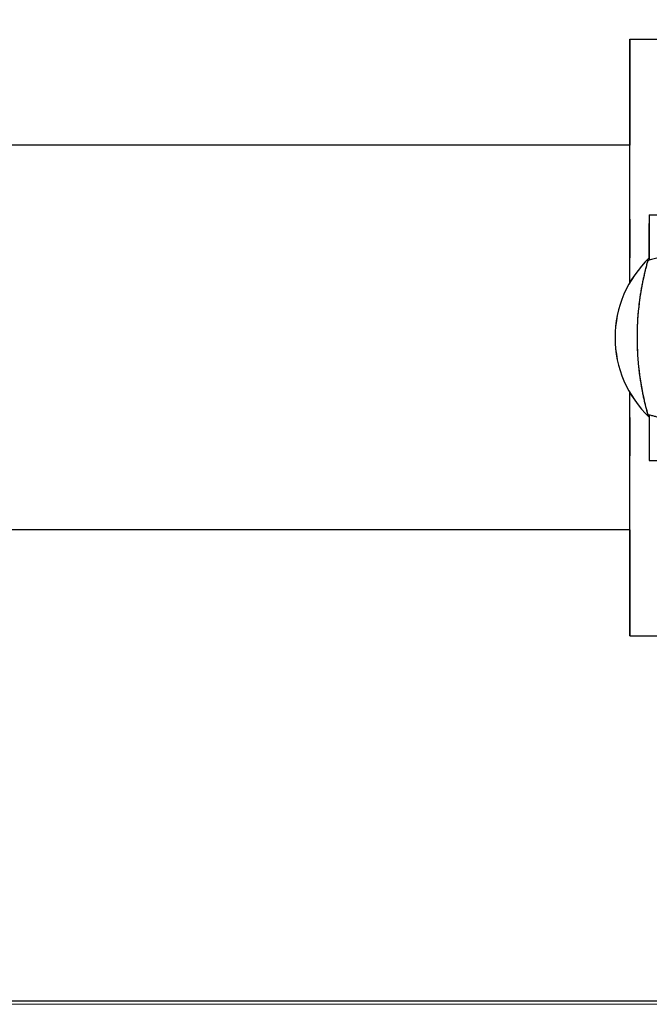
# Model space of a CAD drawing. Extents: x -89225 to 110569, y 13360 to 87647.
# Tile 343 of 478: x 40934 to 41293, y 84238 to 84799. Entities that reach past the tile are written whole.
import ezdxf

# ---------------------------------------------------------------- set-up
doc = ezdxf.new("R2010")
doc.units = 0
doc.layers.add('Beluchtingstank', color=253, linetype='Continuous')
doc.layers.add('Iv-Lines 035', color=4, linetype='Continuous')

# ---------------------------------------------------------------- blocks, each defined once
blk = doc.blocks.new('Leidingwerk beluchtingsinstallatie')
for p, q in [((1288603.07, -919445.97), (1288627.07, -919445.97)), ((1288603.07, -919506.43), (1288130.8, -919506.43)), ((1288614.14, -919545.97), (1288614.13, -919545.97)), ((1288614.13, -919545.97), (1288614.13, -919571.86)), ((1288614.14, -919545.97), (1288632.25, -919545.97)), ((1288614.14, -919545.97), (1288614.14, -919571.86)), ((1288614.13, -919550.97), (1288614.12, -919550.97)), ((1288614.12, -919570.62), (1288614.12, -919550.97)), ((1288613.27, -919572.1), (1288613.26, -919572.1)), ((1288614.14, -919571.86), (1288614.13, -919571.86)), ((1288613.27, -919659.84), (1288613.26, -919659.84)), ((1288614.14, -919660.09), (1288614.13, -919660.09)), ((1288614.13, -919660.09), (1288614.13, -919685.97)), ((1288614.14, -919660.09), (1288614.14, -919685.97)), ((1288614.14, -919685.97), (1288614.13, -919685.97)), ((1288614.14, -919685.97), (1288639.73, -919685.97)), ((1288603.07, -919725.51), (1288130.8, -919725.51)), ((1288603.07, -919785.97), (1288627.07, -919785.97))]:
    blk.add_line(p, q)
for centre, start, end in [((1288657.12, -919615.97), 133.4563, 226.5437), ((1288657.12, -919615.97), 133.4562, 226.5438), ((1288657.12, -919615.97), 133.4544, 226.5456), ((1288657.12, -919615.97), 133.4579, 226.5421), ((1288657.12, -919615.97), 133.4578, 226.5422), ((1288657.13, -919615.97), 133.4626, 226.5374)]:
    blk.add_arc(centre, 62.5, start, end)
for major_axis, start_param, end_param in [((0, 170), 4.898391, 7.153805), ((0, 109.55), 5.003264, 6.296697), ((0, -170), 5.412566, 7.66798), ((0, -109.55), 6.269674, 7.563107)]:
    blk.add_ellipse((1288603.07, -919615.97), major_axis=major_axis, ratio=0.000191, start_param=start_param, end_param=end_param)
for centre in [(1288603.06, -919479.7), (1288603.08, -919479.7), (1288603.1, -919559.53), (1288603.1, -919672.42), (1288603.06, -919752.25), (1288603.08, -919752.25)]:
    blk.add_ellipse(centre, major_axis=(0, -11), ratio=0.000191)
for points, knots in [([(1288683.27, -919568.12), (1288665.99, -919565.26), (1288648.34, -919565.28), (1288625.12, -919569.09), (1288619.12, -919570.44), (1288613.27, -919572.1)], [-47.47566, -47.47566, -47.47566, -47.47566, -42.243994, -42.243994, -40.379131, -40.379131, -40.379131, -40.379131]), ([(1288613.27, -919572.1), (1288612.61, -919574.44), (1288611.99, -919576.82), (1288608.79, -919590.36), (1288607.29, -919602.18), (1288607.01, -919626.7), (1288608.37, -919639.01), (1288611.63, -919653.74), (1288612.42, -919656.83), (1288613.27, -919659.84)], [-36.161846, -36.161846, -36.161846, -36.161846, -35.377136, -35.377136, -31.778536, -31.778536, -28.034558, -28.034558, -27.008419, -27.008419, -27.008419, -27.008419]), ([(1288613.26, -919572.1), (1288613.15, -919572.49), (1288613.04, -919572.87), (1288612.93, -919573.26), (1288612.83, -919573.65), (1288612.72, -919574.04), (1288612.61, -919574.43), (1288612.51, -919574.82), (1288612.41, -919575.21), (1288612.3, -919575.6), (1288612.2, -919576), (1288612.1, -919576.39), (1288612, -919576.79), (1288611.95, -919576.99), (1288611.9, -919577.19), (1288611.85, -919577.39), (1288611.8, -919577.59), (1288611.75, -919577.79), (1288611.7, -919577.99), (1288611.6, -919578.39), (1288611.5, -919578.8), (1288611.41, -919579.2), (1288611.31, -919579.61), (1288611.22, -919580.02), (1288611.12, -919580.43), (1288611.03, -919580.84), (1288610.94, -919581.26), (1288610.85, -919581.67), (1288610.76, -919582.09), (1288610.67, -919582.51), (1288610.58, -919582.93), (1288610.49, -919583.35), (1288610.4, -919583.77), (1288610.31, -919584.2), (1288610.23, -919584.62), (1288610.14, -919585.05), (1288610.06, -919585.48), (1288609.98, -919585.91), (1288609.89, -919586.35), (1288609.81, -919586.78), (1288609.73, -919587.22), (1288609.65, -919587.65), (1288609.58, -919588.09), (1288609.5, -919588.53), (1288609.42, -919588.98), (1288609.35, -919589.42), (1288609.27, -919589.87), (1288609.2, -919590.32), (1288609.13, -919590.77), (1288609.05, -919591.22), (1288608.98, -919591.67), (1288608.92, -919592.12), (1288608.85, -919592.58), (1288608.78, -919593.04), (1288608.71, -919593.5), (1288608.68, -919593.73), (1288608.65, -919593.96), (1288608.62, -919594.19), (1288608.59, -919594.42), (1288608.55, -919594.66), (1288608.52, -919594.89), (1288608.46, -919595.36), (1288608.4, -919595.83), (1288608.34, -919596.3), (1288608.28, -919596.78), (1288608.23, -919597.25), (1288608.17, -919597.73), (1288608.12, -919598.22), (1288608.06, -919598.7), (1288608.01, -919599.19), (1288607.96, -919599.67), (1288607.91, -919600.16), (1288607.86, -919600.65), (1288607.82, -919601.15), (1288607.77, -919601.64), (1288607.73, -919602.14), (1288607.69, -919602.64), (1288607.64, -919603.14), (1288607.61, -919603.64), (1288607.57, -919604.14), (1288607.53, -919604.64), (1288607.5, -919605.15), (1288607.48, -919605.4), (1288607.46, -919605.66), (1288607.45, -919605.91), (1288607.43, -919606.16), (1288607.41, -919606.42), (1288607.4, -919606.67), (1288607.38, -919606.93), (1288607.37, -919607.18), (1288607.36, -919607.44), (1288607.34, -919607.69), (1288607.33, -919607.95), (1288607.32, -919608.21), (1288607.31, -919608.46), (1288607.29, -919608.72), (1288607.28, -919608.98), (1288607.27, -919609.23), (1288607.26, -919609.49), (1288607.25, -919609.75), (1288607.23, -919610.26), (1288607.21, -919610.78), (1288607.2, -919611.3), (1288607.19, -919611.55), (1288607.18, -919611.81), (1288607.18, -919612.07), (1288607.17, -919612.33), (1288607.16, -919612.59), (1288607.16, -919612.85), (1288607.15, -919613.11), (1288607.15, -919613.37), (1288607.15, -919613.63), (1288607.14, -919613.89), (1288607.14, -919614.15), (1288607.14, -919614.41), (1288607.13, -919614.67), (1288607.13, -919614.93), (1288607.13, -919615.19), (1288607.13, -919615.45), (1288607.13, -919615.71), (1288607.13, -919616.23), (1288607.13, -919616.49), (1288607.13, -919616.75), (1288607.13, -919617.01), (1288607.13, -919617.28), (1288607.14, -919617.54), (1288607.14, -919617.8), (1288607.14, -919618.06), (1288607.15, -919618.32), (1288607.15, -919618.58), (1288607.15, -919618.84), (1288607.16, -919619.1), (1288607.16, -919619.35), (1288607.17, -919619.61), (1288607.18, -919619.87), (1288607.18, -919620.13), (1288607.19, -919620.39), (1288607.2, -919620.65), (1288607.21, -919621.17), (1288607.23, -919621.68), (1288607.25, -919622.2), (1288607.26, -919622.46), (1288607.27, -919622.71), (1288607.28, -919622.97), (1288607.29, -919623.23), (1288607.31, -919623.48), (1288607.32, -919623.74), (1288607.33, -919624), (1288607.34, -919624.25), (1288607.36, -919624.51), (1288607.37, -919624.76), (1288607.38, -919625.02), (1288607.4, -919625.27), (1288607.41, -919625.53), (1288607.43, -919625.78), (1288607.45, -919626.04), (1288607.46, -919626.29), (1288607.48, -919626.54), (1288607.5, -919626.8), (1288607.53, -919627.3), (1288607.57, -919627.81), (1288607.61, -919628.31), (1288607.64, -919628.81), (1288607.69, -919629.31), (1288607.73, -919629.81), (1288607.77, -919630.31), (1288607.82, -919630.8), (1288607.86, -919631.29), (1288607.91, -919631.78), (1288607.96, -919632.27), (1288608.01, -919632.76), (1288608.06, -919633.25), (1288608.12, -919633.73), (1288608.17, -919634.21), (1288608.23, -919634.69), (1288608.28, -919635.17), (1288608.34, -919635.64), (1288608.4, -919636.12), (1288608.46, -919636.59), (1288608.52, -919637.06), (1288608.55, -919637.29), (1288608.59, -919637.52), (1288608.62, -919637.75), (1288608.65, -919637.99), (1288608.68, -919638.22), (1288608.71, -919638.45), (1288608.78, -919638.91), (1288608.85, -919639.37), (1288608.92, -919639.82), (1288608.98, -919640.28), (1288609.05, -919640.73), (1288609.13, -919641.18), (1288609.2, -919641.63), (1288609.27, -919642.08), (1288609.35, -919642.52), (1288609.42, -919642.97), (1288609.5, -919643.41), (1288609.58, -919643.85), (1288609.65, -919644.29), (1288609.73, -919644.73), (1288609.81, -919645.17), (1288609.89, -919645.6), (1288609.98, -919646.03), (1288610.06, -919646.46), (1288610.14, -919646.89), (1288610.23, -919647.32), (1288610.31, -919647.75), (1288610.4, -919648.17), (1288610.49, -919648.6), (1288610.58, -919649.02), (1288610.67, -919649.44), (1288610.76, -919649.86), (1288610.85, -919650.27), (1288610.94, -919650.69), (1288611.03, -919651.1), (1288611.12, -919651.52), (1288611.22, -919651.93), (1288611.31, -919652.34), (1288611.41, -919652.74), (1288611.5, -919653.15), (1288611.6, -919653.55), (1288611.7, -919653.96), (1288611.75, -919654.16), (1288611.8, -919654.36), (1288611.85, -919654.56), (1288611.9, -919654.76), (1288611.95, -919654.96), (1288612, -919655.16), (1288612.1, -919655.55), (1288612.2, -919655.95), (1288612.3, -919656.34), (1288612.41, -919656.74), (1288612.51, -919657.13), (1288612.61, -919657.52), (1288612.72, -919657.91), (1288612.83, -919658.3), (1288612.93, -919658.69), (1288613.04, -919659.07), (1288613.15, -919659.46), (1288613.26, -919659.84)], [0, 0, 0, 0, 1.563163, 1.563163, 1.563163, 3.126047, 3.126047, 3.126047, 4.688651, 4.688651, 4.688651, 6.250988, 6.250988, 6.250988, 7.032066, 7.032066, 7.032066, 7.813278, 7.813278, 7.813278, 9.377203, 9.377203, 9.377203, 10.942696, 10.942696, 10.942696, 12.50923, 12.50923, 12.50923, 14.076332, 14.076332, 14.076332, 15.643592, 15.643592, 15.643592, 17.21066, 17.21066, 17.21066, 18.777255, 18.777255, 18.777255, 20.343167, 20.343167, 20.343167, 21.908263, 21.908263, 21.908263, 23.472483, 23.472483, 23.472483, 25.035852, 25.035852, 25.035852, 26.598477, 26.598477, 26.598477, 27.37957, 27.37957, 27.37957, 28.161355, 28.161355, 28.161355, 29.728341, 29.728341, 29.728341, 31.29872, 31.29872, 31.29872, 32.871194, 32.871194, 32.871194, 34.444595, 34.444595, 34.444595, 36.017895, 36.017895, 36.017895, 37.590228, 37.590228, 37.590228, 39.160904, 39.160904, 39.160904, 39.945461, 39.945461, 39.945461, 40.729439, 40.729439, 40.729439, 41.512813, 41.512813, 41.512813, 42.295575, 42.295575, 42.295575, 43.077734, 43.077734, 43.077734, 43.859317, 43.859317, 43.859317, 45.421802, 45.421802, 45.421802, 46.203305, 46.203305, 46.203305, 46.98483, 46.98483, 46.98483, 47.766239, 47.766239, 47.766239, 48.547403, 48.547403, 48.547403, 49.328459, 49.328459, 49.328459, 50.109498, 50.109498, 50.890537, 50.890537, 50.890537, 51.671594, 51.671594, 51.671594, 52.452758, 52.452758, 52.452758, 53.234167, 53.234167, 53.234167, 54.015692, 54.015692, 54.015692, 54.797195, 54.797195, 54.797195, 56.35968, 56.35968, 56.35968, 57.141263, 57.141263, 57.141263, 57.923421, 57.923421, 57.923421, 58.706184, 58.706184, 58.706184, 59.489558, 59.489558, 59.489558, 60.273536, 60.273536, 60.273536, 61.058093, 61.058093, 61.058093, 62.628769, 62.628769, 62.628769, 64.201101, 64.201101, 64.201101, 65.774402, 65.774402, 65.774402, 67.347803, 67.347803, 67.347803, 68.920277, 68.920277, 68.920277, 70.490655, 70.490655, 70.490655, 72.057642, 72.057642, 72.057642, 72.839427, 72.839427, 72.839427, 73.62052, 73.62052, 73.62052, 75.183145, 75.183145, 75.183145, 76.746514, 76.746514, 76.746514, 78.310734, 78.310734, 78.310734, 79.875829, 79.875829, 79.875829, 81.441742, 81.441742, 81.441742, 83.008337, 83.008337, 83.008337, 84.575405, 84.575405, 84.575405, 86.142664, 86.142664, 86.142664, 87.709767, 87.709767, 87.709767, 89.2763, 89.2763, 89.2763, 90.841793, 90.841793, 90.841793, 92.405718, 92.405718, 92.405718, 93.186931, 93.186931, 93.186931, 93.968008, 93.968008, 93.968008, 95.530346, 95.530346, 95.530346, 97.092949, 97.092949, 97.092949, 98.655834, 98.655834, 98.655834, 100.218997, 100.218997, 100.218997, 100.218997]), ([(1288644.77, -919665.49), (1288644.1, -919665.44), (1288643.43, -919665.39), (1288642.76, -919665.33), (1288642.09, -919665.27), (1288641.43, -919665.2), (1288640.76, -919665.13), (1288640.09, -919665.06), (1288639.42, -919664.99), (1288638.76, -919664.91), (1288638.09, -919664.84), (1288637.43, -919664.76), (1288636.76, -919664.67), (1288636.1, -919664.58), (1288635.43, -919664.5), (1288634.77, -919664.4), (1288634.11, -919664.31), (1288633.45, -919664.21), (1288632.78, -919664.11), (1288632.12, -919664.01), (1288631.46, -919663.9), (1288630.8, -919663.79), (1288630.14, -919663.68), (1288629.49, -919663.57), (1288628.83, -919663.45), (1288627.51, -919663.21), (1288626.2, -919662.96), (1288624.9, -919662.69), (1288624.24, -919662.56), (1288623.59, -919662.42), (1288622.94, -919662.28), (1288622.29, -919662.13), (1288621.64, -919661.99), (1288620.99, -919661.84), (1288620.34, -919661.69), (1288619.7, -919661.53), (1288619.05, -919661.37), (1288618.4, -919661.21), (1288617.76, -919661.05), (1288617.11, -919660.89), (1288616.47, -919660.72), (1288615.83, -919660.55), (1288615.19, -919660.38), (1288614.55, -919660.2), (1288613.91, -919660.02), (1288613.27, -919659.84)], [0, 0, 0, 0, 2.014546, 2.014546, 2.014546, 4.029669, 4.029669, 4.029669, 6.04516, 6.04516, 6.04516, 8.060804, 8.060804, 8.060804, 10.076389, 10.076389, 10.076389, 12.091701, 12.091701, 12.091701, 14.106525, 14.106525, 14.106525, 16.120651, 16.120651, 16.120651, 20.149112, 20.149112, 20.149112, 22.164273, 22.164273, 22.164273, 24.179786, 24.179786, 24.179786, 26.195438, 26.195438, 26.195438, 28.211019, 28.211019, 28.211019, 30.226315, 30.226315, 30.226315, 32.241114, 32.241114, 32.241114, 32.241114])]:
    blk.add_open_spline(points, degree=3, knots=knots)
for points in [[(1288614.13, -919571.86), (1288613.84, -919571.94), (1288613.55, -919572.02), (1288613.26, -919572.1)], [(1288613.26, -919659.84), (1288613.55, -919659.92), (1288613.84, -919660.01), (1288614.13, -919660.09)]]:
    blk.add_open_spline(points, degree=3)
blk = doc.blocks.new('Bordes been 4 beluchtingstank')
blk.add_line((1281021.91, -853822.79), (1280266.91, -853822.79))

msp = doc.modelspace()

# ---------------------------------------------------------------- linework, layer by layer
at = {"layer": 'Beluchtingstank', "lineweight": 9, "ltscale": 0.01}
msp.add_line((30135.88, 84237.71), (53025.88, 84237.71), dxfattribs=at)

# ---------------------------------------------------------------- block references
msp.add_blockref('Bordes been 4 beluchtingstank', (-1239510.95, 938062.2), dxfattribs=at)
at = {"layer": 'Iv-Lines 035'}
msp.add_blockref('Leidingwerk beluchtingsinstallatie', (-1247321.42, 1004233.53), dxfattribs=at)

doc.saveas('drawing.dxf')
